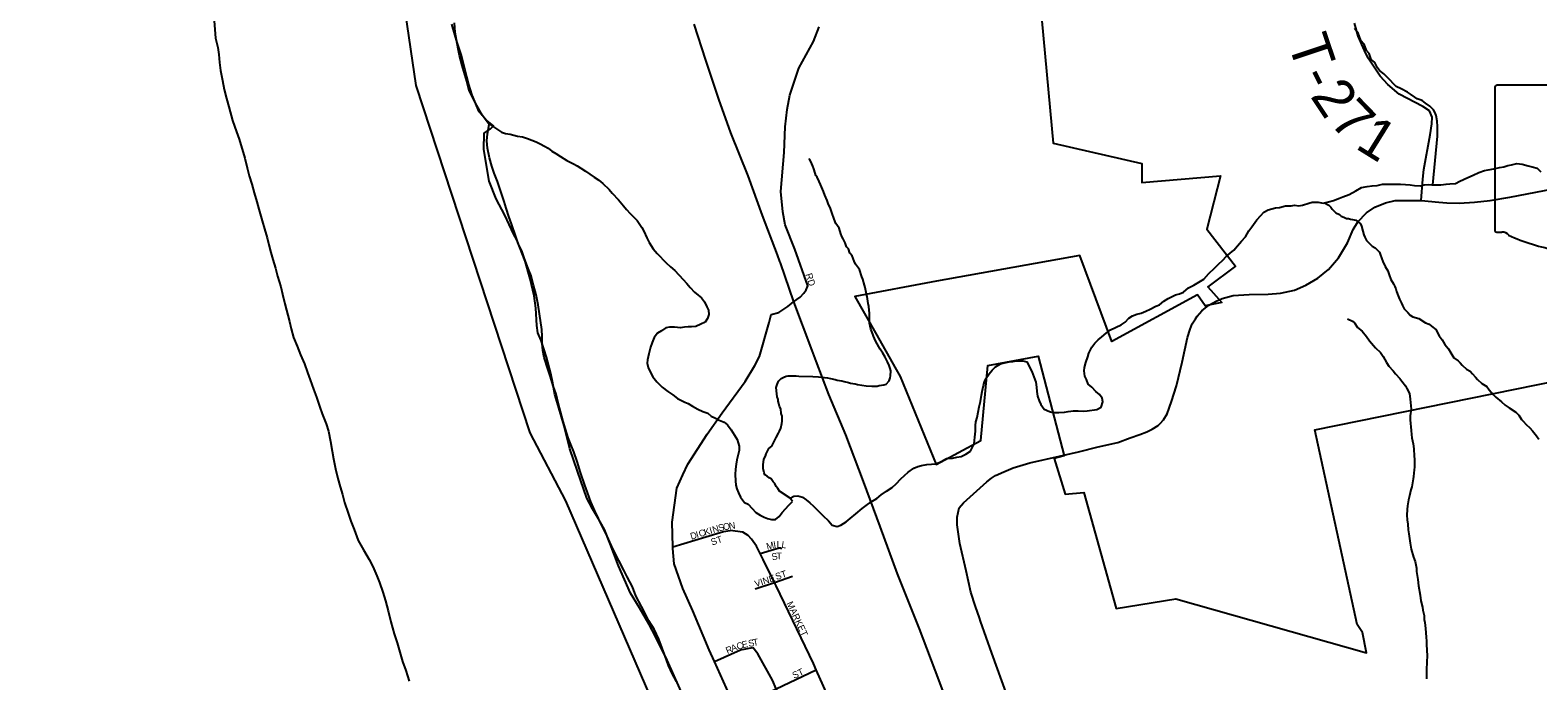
# Model space of a CAD drawing. Extents: x 1310247 to 1664935, y 235267 to 584339.
# Drawn here: x 1455095 to 1466304, y 353586 to 358424 of the extents above; entities that cross this region are included whole.
import ezdxf

# ---------------------------------------------------------------- set-up
doc = ezdxf.new("R2010")
doc.units = 0
for name, color, linetype in [('GM_X_City_Street', 7, 'Continuous'), ('GM_X_City_Street_Text', 7, 'Continuous'), ('GM_X_Corporation', 7, 'Continuous'), ('GM_X_County', 7, 'Continuous'), ('GM_X_Major_River', 7, 'Continuous'), ('GM_X_Minor_River', 7, 'Continuous'), ('GM_X_State_Route', 7, 'Continuous'), ('GM_X_State_Shield', 7, 'Continuous'), ('GM_X_Township', 7, 'Continuous'), ('GM_X_Township_Road', 7, 'Continuous'), ('GM_X_Township_Road_Text', 7, 'Continuous'), ('GM_X_US_Route', 7, 'Continuous')]:
    doc.layers.add(name, color=color, linetype=linetype)

msp = doc.modelspace()

# ---------------------------------------------------------------- linework, layer by layer
at = {"layer": 'GM_X_City_Street'}
for points in [[(1460771, 356403), (1460820, 356440), (1460847, 356469), (1460864, 356493), (1460876, 356522), (1460781, 356796), (1460709, 356976), (1460692, 357073), (1460676, 357224), (1460700, 357515), (1460709, 357706), (1460724, 357833), (1460744, 357940), (1460809, 358141), (1460918, 358339), (1460961, 358449)], [(1460340, 353384), (1460182, 353730), (1460143, 353816), (1460021, 354106), (1459948, 354273), (1459882, 354456), (1459872, 354570), (1459872, 354582), (1459867, 354765), (1459902, 355020), (1459947, 355119), (1459984, 355196), (1460129, 355421), (1460241, 355580), (1460411, 355813), (1460483, 355931), (1460517, 355998), (1460590, 356250), (1460604, 356309), (1460660, 356324), (1460728, 356370), (1460771, 356403)], [(1459872, 354582), (1460119, 354658), (1460249, 354696), (1460299, 354704)], [(1461392, 352660), (1461392, 352661), (1461383, 352680), (1461252, 352963), (1461243, 352984), (1461101, 353303), (1460938, 353667), (1460918, 353714), (1460641, 354292), (1460628, 354318), (1460544, 354488), (1460522, 354532), (1460495, 354587), (1460457, 354639), (1460434, 354666), (1460393, 354691), (1460299, 354704)], [(1460522, 354532), (1460630, 354565), (1460665, 354574), (1460683, 354569)], [(1460486, 354270), (1460628, 354318), (1460762, 354364)], [(1460182, 353730), (1460375, 353816), (1460469, 353833)], [(1461742, 351128), (1461588, 351469), (1461426, 351829), (1461413, 351858), (1461265, 352177), (1461089, 352554), (1460999, 352749), (1460960, 352834), (1460804, 353179), (1460731, 353339), (1460642, 353527), (1460613, 353590), (1460504, 353786), (1460469, 353833)], [(1460340, 353384), (1460642, 353527), (1460938, 353667)]]:
    msp.add_lwpolyline(points, dxfattribs=at)
at = {"layer": 'GM_X_Corporation'}
for points in [[(1462541, 359298), (1462700, 357583), (1463360, 357432), (1463360, 357291), (1463944, 357340), (1463844, 356944), (1464056, 356670), (1463851, 356515), (1463955, 356398), (1463830, 356375), (1463773, 356457), (1463136, 356110), (1462898, 356748), (1461834, 356558), (1461227, 356444), (1461379, 356174), (1461534, 355901), (1461562, 355850), (1461831, 355194), (1462163, 355372), (1462216, 355930), (1462590, 356000), (1462783, 355260), (1462708, 355239), (1462790, 354973), (1462929, 354986), (1463170, 354125), (1463613, 354196), (1465030, 353794), (1465000, 353945), (1464960, 354005), (1464645, 355453), (1467296, 355990)], [(1459958, 353458), (1459832, 353740), (1459745, 353916), (1459698, 354004), (1459625, 354129), (1459559, 354237), (1459513, 354339), (1459469, 354441), (1459407, 354606), (1459365, 354712), (1459320, 354790), (1459275, 354864), (1459234, 354944), (1459164, 355145), (1459108, 355311), (1459064, 355481), (1459026, 355615), (1458995, 355715), (1458979, 355813), (1458967, 355872), (1458934, 355994), (1458893, 356116), (1458869, 356173), (1458863, 356229), (1458854, 356358), (1458841, 356448), (1458812, 356576), (1458775, 356706), (1458713, 356866), (1458689, 356909), (1458624, 357048), (1458559, 357169), (1458508, 357301), (1458469, 357538), (1458471, 357658), (1458517, 357690), (1458540, 357713), (1458493, 357751), (1458432, 357818), (1458382, 357942), (1458357, 358021), (1458326, 358135), (1458302, 358236), (1458269, 358333), (1458230, 358469)]]:
    msp.add_lwpolyline(points, dxfattribs=at)
at = {"layer": 'GM_X_County'}
msp.add_lwpolyline([(1465303, 345708), (1464818, 346210), (1464438, 346735), (1462612, 348813), (1460540, 351876), (1459951, 352908), (1459077, 354924), (1458813, 355431), (1457965, 358013), (1457739, 359551), (1457733, 360559), (1457545, 362630), (1457400, 364224), (1457594, 365244), (1457550, 365751), (1457123, 367289), (1457033, 367800), (1456831, 368311), (1456519, 369330), (1455653, 371414), (1455095, 372512)], dxfattribs=at)
at = {"layer": 'GM_X_Major_River'}
for points in [[(1456462, 358493), (1456473, 358364), (1456490, 358294), (1456497, 358243), (1456503, 358183), (1456510, 358125), (1456525, 358050), (1456537, 357984), (1456554, 357917), (1456573, 357853), (1456600, 357752), (1456629, 357667), (1456648, 357613), (1456691, 357473), (1456709, 357401), (1456724, 357340), (1456743, 357278), (1456760, 357215), (1456780, 357147), (1456795, 357092), (1456821, 357007), (1456838, 356947), (1456857, 356880), (1456870, 356828), (1456885, 356772), (1456899, 356719), (1456918, 356655), (1456935, 356596), (1456959, 356515), (1456972, 356461), (1456989, 356390), (1457022, 356257), (1457035, 356203)], [(1458960, 355854), (1458943, 355905), (1458917, 355991), (1458906, 356042), (1458901, 356094), (1458902, 356146), (1458899, 356198), (1458881, 356315), (1458871, 356383), (1458856, 356456), (1458836, 356528), (1458821, 356597), (1458798, 356653), (1458768, 356732), (1458751, 356783), (1458724, 356839), (1458707, 356890), (1458673, 356983), (1458654, 357039), (1458635, 357100), (1458620, 357150), (1458596, 357217), (1458569, 357300), (1458545, 357360), (1458528, 357413), (1458511, 357475), (1458496, 357546), (1458489, 357600), (1458495, 357654), (1458508, 357722), (1458457, 357789), (1458415, 357864), (1458386, 357921), (1458359, 357978), (1458341, 358044), (1458307, 358161), (1458288, 358236), (1458277, 358286), (1458265, 358351), (1458256, 358407), (1458249, 358478)], [(1457035, 356203), (1457054, 356140), (1457080, 356074), (1457105, 356011), (1457134, 355942), (1457158, 355878), (1457177, 355823), (1457202, 355756), (1457225, 355696), (1457249, 355621), (1457266, 355571), (1457295, 355498), (1457313, 355443), (1457328, 355365), (1457340, 355294), (1457351, 355238), (1457366, 355162), (1457382, 355091), (1457401, 355029), (1457416, 354972), (1457431, 354912), (1457459, 354833), (1457478, 354774), (1457503, 354712), (1457533, 354629), (1457573, 354560), (1457616, 354489), (1457643, 354436), (1457672, 354367), (1457693, 354317), (1457717, 354246), (1457738, 354180), (1457756, 354107), (1457777, 354024), (1457801, 353936), (1457823, 353869), (1457844, 353799), (1457863, 353730), (1457887, 353663), (1457912, 353585)], [(1459900, 353581), (1459867, 353642), (1459842, 353701), (1459816, 353770), (1459793, 353828), (1459770, 353895), (1459734, 353970), (1459695, 354033), (1459670, 354083), (1459641, 354138), (1459597, 354219), (1459572, 354284), (1459533, 354359), (1459509, 354409), (1459472, 354480), (1459433, 354557), (1459405, 354618), (1459374, 354685), (1459345, 354741), (1459320, 354792), (1459293, 354849), (1459263, 354918), (1459238, 354986), (1459219, 355041), (1459187, 355136), (1459161, 355218), (1459136, 355289), (1459115, 355344), (1459094, 355394), (1459074, 355457), (1459057, 355515), (1459038, 355590), (1459024, 355644), (1459005, 355717), (1458986, 355771), (1458960, 355854)]]:
    msp.add_lwpolyline(points, dxfattribs=at)
at = {"layer": 'GM_X_Minor_River'}
for points in [[(1465524, 357274), (1465558, 357636), (1465557, 357689), (1465557, 357707), (1465556, 357747), (1465547, 357789), (1465537, 357814), (1465528, 357832), (1465502, 357859), (1465470, 357881), (1465444, 357902), (1465408, 357914), (1465389, 357927), (1465357, 357947), (1465335, 357962), (1465289, 357987), (1465251, 358004), (1465232, 358024), (1465206, 358053), (1465188, 358069), (1465159, 358100), (1465127, 358124), (1465111, 358145), (1465092, 358183), (1465066, 358206), (1465049, 358250), (1465029, 358273), (1465012, 358321), (1464988, 358348), (1464969, 358402), (1464942, 358437)], [(1458503, 357729), (1458600, 357665), (1458628, 357655), (1458664, 357652), (1458692, 357644), (1458718, 357637), (1458756, 357630), (1458792, 357619), (1458826, 357607), (1458856, 357594), (1458887, 357579), (1458919, 357561), (1458945, 357546), (1458974, 357525), (1459002, 357507), (1459038, 357484), (1459085, 357455), (1459135, 357430), (1459163, 357415), (1459190, 357397), (1459224, 357376), (1459257, 357353), (1459289, 357330), (1459323, 357308), (1459352, 357283), (1459399, 357240), (1459423, 357213), (1459468, 357162), (1459507, 357117), (1459529, 357091), (1459556, 357062), (1459584, 357034), (1459609, 357009), (1459642, 356956), (1459658, 356930), (1459679, 356879), (1459698, 356845), (1459727, 356798), (1459756, 356763), (1459823, 356694), (1459855, 356665), (1459888, 356636), (1459949, 356571), (1459978, 356540), (1460002, 356511), (1460035, 356477), (1460061, 356454), (1460086, 356435), (1460108, 356403), (1460125, 356368), (1460139, 356342), (1460140, 356310), (1460131, 356280), (1460113, 356254), (1460082, 356239), (1460044, 356221), (1460012, 356218), (1459986, 356219), (1459960, 356217), (1459929, 356210), (1459885, 356217), (1459849, 356217), (1459821, 356210), (1459789, 356188), (1459760, 356171), (1459734, 356139), (1459719, 356102), (1459706, 356066), (1459695, 356018), (1459684, 355974), (1459683, 355948), (1459689, 355916), (1459706, 355879), (1459725, 355847), (1459753, 355810), (1459794, 355769), (1459835, 355738), (1459873, 355713), (1459907, 355686), (1459932, 355674), (1459962, 355657), (1459988, 355649), (1460020, 355628), (1460059, 355605), (1460095, 355590), (1460133, 355577), (1460158, 355555), (1460186, 355542), (1460218, 355524), (1460254, 355509), (1460279, 355490), (1460307, 355452), (1460332, 355413), (1460351, 355380), (1460366, 355332), (1460366, 355300), (1460350, 355230), (1460343, 355196), (1460339, 355160), (1460336, 355120), (1460339, 355074)], [(1461121, 356911), (1461110, 356951), (1461084, 356986), (1461073, 357020), (1461056, 357069), (1461046, 357097), (1461029, 357136), (1461021, 357158), (1461004, 357198), (1460994, 357225), (1460979, 357259), (1460971, 357277), (1460961, 357298), (1460946, 357330), (1460936, 357344), (1460930, 357360), (1460921, 357393), (1460913, 357413), (1460898, 357447), (1460890, 357464), (1460887, 357469)], [(1463063, 356145), (1463094, 356170), (1463128, 356196), (1463207, 356232), (1463236, 356254), (1463263, 356283), (1463291, 356299), (1463323, 356312), (1463354, 356320), (1463390, 356335), (1463422, 356350), (1463463, 356372), (1463491, 356383), (1463524, 356408), (1463556, 356428), (1463585, 356445), (1463611, 356455), (1463639, 356464), (1463669, 356476), (1463706, 356509), (1463747, 356528), (1463783, 356550), (1463820, 356573), (1463857, 356615), (1463900, 356654), (1463930, 356683), (1463961, 356715), (1463988, 356740), (1464016, 356766), (1464043, 356789), (1464072, 356821), (1464102, 356856), (1464131, 356888), (1464156, 356932), (1464177, 356961), (1464214, 357013), (1464245, 357046), (1464267, 357072), (1464298, 357089), (1464326, 357095), (1464354, 357102), (1464384, 357106), (1464429, 357119), (1464469, 357118), (1464495, 357122), (1464527, 357119), (1464555, 357124), (1464601, 357137), (1464627, 357145), (1464672, 357144), (1464708, 357139), (1464748, 357147), (1464784, 357158), (1464829, 357175), (1464855, 357185), (1464901, 357202), (1464950, 357229), (1464993, 357254), (1465035, 357261), (1465073, 357267), (1465109, 357270), (1465149, 357279), (1465180, 357278), (1465214, 357280), (1465242, 357279), (1465284, 357280), (1465320, 357276), (1465354, 357273), (1465388, 357268), (1465432, 357267), (1465458, 357273), (1465488, 357276), (1465516, 357274), (1465554, 357273), (1465582, 357274), (1465623, 357280), (1465649, 357281), (1465691, 357284), (1465723, 357302), (1465784, 357329), (1465824, 357346), (1465865, 357367), (1465907, 357380), (1465935, 357386), (1465976, 357393), (1466020, 357402), (1466050, 357408), (1466080, 357417), (1466109, 357424), (1466149, 357432), (1466187, 357427), (1466231, 357416), (1466261, 357409), (1466299, 357399), (1466326, 357370)], [(1464719, 357141), (1464736, 357130), (1464750, 357124), (1464764, 357107), (1464774, 357093), (1464803, 357066), (1464829, 357054), (1464843, 357042), (1464861, 357033), (1464881, 357025), (1464897, 357023), (1464911, 357020), (1464927, 357016), (1464951, 357012), (1464969, 356999), (1464985, 356985), (1464992, 356967), (1465002, 356930), (1465011, 356902), (1465017, 356886), (1465029, 356860), (1465046, 356845), (1465072, 356819), (1465094, 356806), (1465112, 356788), (1465128, 356773), (1465133, 356759), (1465145, 356725), (1465152, 356705), (1465168, 356668), (1465189, 356634), (1465199, 356605), (1465212, 356571), (1465230, 356539), (1465242, 356518), (1465247, 356500), (1465253, 356480), (1465266, 356448), (1465276, 356425), (1465290, 356395), (1465297, 356377), (1465311, 356352), (1465337, 356326), (1465354, 356305), (1465374, 356293), (1465418, 356280), (1465470, 356247), (1465496, 356239), (1465514, 356224), (1465545, 356198), (1465571, 356151), (1465592, 356122), (1465612, 356086), (1465639, 356055), (1465657, 356025), (1465680, 355988), (1465712, 355966), (1465726, 355951), (1465741, 355933), (1465773, 355904), (1465801, 355888), (1465817, 355869), (1465840, 355843), (1465856, 355826), (1465888, 355798), (1465924, 355775), (1465943, 355749), (1465973, 355714), (1465992, 355695), (1466034, 355661), (1466060, 355636), (1466092, 355617), (1466141, 355584), (1466163, 355562), (1466182, 355529), (1466196, 355517), (1466218, 355493), (1466244, 355468), (1466265, 355444), (1466293, 355407), (1466312, 355383)], [(1460745, 354945), (1460667, 354996), (1460653, 355016), (1460641, 355030), (1460631, 355053), (1460618, 355065), (1460604, 355087), (1460588, 355096), (1460574, 355108), (1460558, 355118), (1460553, 355134), (1460545, 355165), (1460544, 355193), (1460550, 355235), (1460561, 355257), (1460567, 355275), (1460586, 355313), (1460608, 355332), (1460625, 355362), (1460642, 355396), (1460658, 355428), (1460667, 355442), (1460675, 355466), (1460684, 355500), (1460686, 355518), (1460685, 355554), (1460679, 355574), (1460676, 355608), (1460666, 355625), (1460662, 355649), (1460657, 355665), (1460655, 355679), (1460649, 355699), (1460646, 355719), (1460642, 355768), (1460649, 355790), (1460659, 355814), (1460678, 355833), (1460698, 355845), (1460716, 355851), (1460730, 355855), (1460791, 355854), (1460809, 355851), (1460915, 355849), (1460957, 355847), (1460979, 355844), (1461023, 355838), (1461044, 355833), (1461080, 355827), (1461096, 355822), (1461130, 355816), (1461146, 355811), (1461178, 355805), (1461194, 355800), (1461228, 355794), (1461246, 355789), (1461310, 355780), (1461352, 355776), (1461370, 355777), (1461392, 355777), (1461408, 355781), (1461441, 355786), (1461459, 355792), (1461481, 355818), (1461490, 355838), (1461492, 355854), (1461493, 355892), (1461489, 355908), (1461481, 355932), (1461470, 355958), (1461452, 355993), (1461435, 356023), (1461415, 356052), (1461404, 356070), (1461380, 356115), (1461365, 356149), (1461359, 356163), (1461346, 356202), (1461336, 356246), (1461335, 356262), (1461335, 356304), (1461334, 356318), (1461329, 356369), (1461325, 356391), (1461318, 356443), (1461314, 356462), (1461303, 356510), (1461297, 356528), (1461286, 356573), (1461278, 356591), (1461261, 356645), (1461232, 356684), (1461220, 356706), (1461207, 356747), (1461189, 356765), (1461178, 356797), (1461164, 356814), (1461154, 356842), (1461139, 356872), (1461129, 356889), (1461121, 356911)], [(1464890, 356277), (1464926, 356261), (1464940, 356248), (1464964, 356214), (1464999, 356187), (1465031, 356146), (1465052, 356114), (1465098, 356061), (1465135, 356028), (1465153, 355998), (1465178, 355953), (1465196, 355926), (1465229, 355892), (1465245, 355869), (1465278, 355835), (1465292, 355814), (1465320, 355780), (1465331, 355759), (1465349, 355723), (1465356, 355681), (1465361, 355606), (1465356, 355556), (1465355, 355528), (1465362, 355447), (1465365, 355419), (1465367, 355393), (1465378, 355349), (1465382, 355312), (1465385, 355256), (1465386, 355234), (1465387, 355176), (1465385, 355156), (1465380, 355105), (1465377, 355087), (1465366, 355029), (1465360, 355007), (1465351, 354961), (1465342, 354931), (1465336, 354887), (1465333, 354859), (1465330, 354817), (1465332, 354783), (1465337, 354752), (1465340, 354708), (1465344, 354678), (1465355, 354611), (1465362, 354565), (1465379, 354505), (1465392, 354474), (1465402, 354424), (1465403, 354400), (1465412, 354339), (1465417, 354293), (1465430, 354224), (1465435, 354182), (1465447, 354134), (1465450, 354111), (1465458, 354071), (1465459, 354043), (1465463, 354021), (1465470, 353975), (1465473, 353912), (1465476, 353882), (1465476, 353864), (1465479, 353806), (1465480, 353779), (1465479, 353719), (1465476, 353675), (1465476, 353653), (1465477, 353601), (1465477, 353600)], [(1460763, 354919), (1460745, 354945), (1460772, 354959), (1460802, 354962), (1460836, 354951), (1460865, 354933), (1460891, 354910), (1460918, 354885), (1460960, 354842), (1460989, 354816), (1461030, 354777), (1461058, 354744), (1461096, 354733), (1461122, 354743), (1461161, 354768), (1461191, 354792), (1461234, 354827), (1461281, 354868), (1461311, 354891), (1461348, 354917), (1461389, 354942), (1461421, 354968), (1461462, 354997), (1461503, 355024), (1461533, 355052), (1461568, 355089), (1461623, 355138), (1461664, 355167), (1461694, 355181), (1461722, 355188), (1461761, 355195), (1461797, 355197), (1461831, 355200), (1461867, 355217), (1461908, 355239), (1461952, 355242), (1461984, 355249), (1462017, 355255), (1462051, 355272), (1462086, 355295), (1462102, 355323), (1462113, 355349), (1462118, 355399), (1462123, 355443), (1462124, 355485), (1462126, 355511), (1462135, 355545), (1462142, 355583), (1462150, 355623), (1462161, 355663), (1462168, 355711), (1462173, 355737), (1462182, 355781), (1462190, 355809), (1462203, 355837), (1462224, 355869), (1462248, 355896), (1462273, 355922), (1462309, 355943), (1462340, 355951), (1462374, 355958), (1462400, 355961), (1462428, 355965), (1462474, 355966), (1462504, 355957), (1462543, 355886), (1462571, 355807), (1462576, 355769), (1462580, 355737), (1462585, 355703), (1462596, 355668), (1462608, 355642), (1462633, 355607), (1462673, 355589), (1462699, 355582), (1462743, 355581), (1462785, 355584), (1462813, 355588), (1462851, 355593), (1462886, 355594), (1462924, 355592), (1462954, 355593), (1463026, 355604), (1463058, 355621), (1463069, 355661), (1463064, 355689), (1463044, 355716), (1463019, 355738), (1462987, 355769), (1462962, 355792), (1462948, 355826), (1462935, 355852), (1462932, 355890), (1462934, 355916), (1462943, 355952), (1462958, 355996), (1462967, 356022), (1462989, 356066), (1463010, 356096), (1463035, 356121), (1463063, 356145)], [(1460339, 355074), (1460342, 355041), (1460350, 355013), (1460361, 354983), (1460375, 354952), (1460406, 354912), (1460434, 354899), (1460463, 354868), (1460490, 354838), (1460522, 354819), (1460552, 354804), (1460578, 354794), (1460606, 354785), (1460636, 354785), (1460664, 354808), (1460685, 354838), (1460711, 354865), (1460736, 354893), (1460763, 354919)]]:
    msp.add_lwpolyline(points, dxfattribs=at)
at = {"layer": 'GM_X_State_Route'}
for points in [[(1465384, 357158), (1465437, 357158), (1465568, 357145), (1465628, 357140), (1465719, 357139), (1465833, 357145), (1465949, 357158), (1466097, 357183), (1466288, 357219), (1466496, 357259)], [(1463496, 355499), (1463522, 355527), (1463548, 355571), (1463580, 355664), (1463617, 355780), (1463659, 355955), (1463700, 356140), (1463720, 356202), (1463734, 356241), (1463758, 356277), (1463771, 356297), (1463805, 356337), (1463857, 356380), (1463913, 356410), (1463958, 356430), (1464040, 356452), (1464158, 356458), (1464299, 356460), (1464390, 356468), (1464494, 356492), (1464579, 356527), (1464668, 356579), (1464747, 356645), (1464821, 356731), (1464888, 356842), (1464932, 356943), (1464965, 356999), (1465029, 357066), (1465092, 357108), (1465171, 357140), (1465243, 357157), (1465315, 357158), (1465384, 357158)], [(1462243, 355092), (1462271, 355112), (1462333, 355139), (1462404, 355169), (1462526, 355206), (1462747, 355257), (1462888, 355290), (1463036, 355325), (1463181, 355358), (1463274, 355392), (1463345, 355417), (1463397, 355438), (1463436, 355457), (1463481, 355484), (1463496, 355499)], [(1462152, 354054), (1462122, 354139), (1462089, 354245), (1462054, 354405), (1462008, 354607), (1461988, 354746), (1461988, 354804), (1462003, 354873), (1462034, 354910), (1462108, 354977), (1462207, 355067), (1462243, 355092)], [(1462072, 352995), (1462219, 353059), (1462291, 353088), (1462389, 353137), (1462426, 353175), (1462433, 353201), (1462428, 353242), (1462396, 353350), (1462361, 353470), (1462245, 353791), (1462161, 354029), (1462152, 354054)]]:
    msp.add_lwpolyline(points, dxfattribs=at)
at = {"layer": 'GM_X_State_Shield'}
for p, q in [((1465984, 357996), (1465984, 356939)), ((1466511, 358014), (1466001, 358014))]:
    msp.add_line(p, q, dxfattribs=at)
for centre, major_axis, start_param, end_param in [((1466004, 357998), (20.2, 0), 1.712693, 3.28349), ((1466004, 356937), (20.3, 0), 3.00124, 4.508301), ((1466007, 357045), (155, 0), 4.665946, 4.897461), ((1466039, 356878), (56, 0), 0.519207, 1.627899), ((1466745, 357827), (1333, 0), 4.195997, 4.488961)]:
    msp.add_ellipse(centre, major_axis=major_axis, ratio=0.8, start_param=start_param, end_param=end_param, dxfattribs=at)
at = {"layer": 'GM_X_Township'}
msp.add_lwpolyline([(1465303, 345708), (1464818, 346210), (1464438, 346735), (1462612, 348813), (1460540, 351876), (1459951, 352908), (1459077, 354924), (1458813, 355431), (1457965, 358013), (1457739, 359551), (1457733, 360559), (1457545, 362630), (1459265, 363225), (1459835, 363420), (1466313, 365578)], dxfattribs=at)
at = {"layer": 'GM_X_Township_Road'}
for points in [[(1465450, 357316), (1465456, 357388), (1465504, 357647), (1465517, 357728), (1465519, 357777), (1465499, 357824), (1465450, 357857), (1465273, 357947), (1465188, 358019), (1465132, 358083), (1465086, 358149), (1465042, 358217), (1465015, 358274), (1464967, 358379), (1464941, 358477)], [(1465437, 357158), (1465450, 357316)]]:
    msp.add_lwpolyline(points, dxfattribs=at)
at = {"layer": 'GM_X_US_Route'}
for points in [[(1460030, 358468), (1460116, 358201), (1460213, 357910), (1460301, 357661), (1460430, 357342), (1460538, 357046), (1460648, 356753)], [(1460648, 356753), (1460666, 356703)], [(1460666, 356703), (1460670, 356694), (1460771, 356403), (1460906, 356042), (1460935, 355964)], [(1460935, 355964), (1461030, 355716), (1461157, 355415), (1461287, 355069), (1461412, 354734), (1461541, 354382), (1461705, 353973), (1461849, 353594), (1462003, 353183)]]:
    msp.add_lwpolyline(points, dxfattribs=at)

# ---------------------------------------------------------------- texts
at = {"layer": 'GM_X_City_Street_Text'}
for s, rotation, p in [('RD', 287.5278, (1460858, 356608)), ('N', 8.1255, (1460293, 354712)), ('D', 16.7516, (1460011, 354635)), ('I', 16.7411, (1460053, 354647)), ('C', 16.7549, (1460074, 354654)), ('K', 16.7537, (1460112, 354665)), ('I', 16.7528, (1460154, 354678)), ('ST', 18.4393, (1460165, 354592)), ('N', 16.7537, (1460175, 354684)), ('S', 14.341, (1460217, 354697)), ('O', 9.2288, (1460250, 354705)), ('M', 14.0337, (1460575, 354560)), ('I', 9.5289, (1460625, 354573)), ('L', 0.5192, (1460645, 354576)), ('L', 351.5096, (1460678, 354576)), ('S', 13.3868, (1460613, 354481)), ('T', 2.1449, (1460644, 354489)), ('VINE', 17.8748, (1460490, 354282)), ('ST', 18.4328, (1460644, 354335)), ('MARKET', 294.8434, (1460717, 354163)), ('C', 17.2552, (1460355, 353816)), ('E', 13.2917, (1460392, 353828)), ('S', 11.3099, (1460439, 353838)), ('T', 11.3099, (1460473, 353845)), ('R', 23.2005, (1460279, 353785)), ('A', 21.2187, (1460315, 353801)), ('ST', 25.0177, (1460775, 353600))]:
    msp.add_text(s, height=50, rotation=rotation, dxfattribs=at).set_placement(p)
at = {"layer": 'GM_X_Township_Road_Text'}
for s, rotation, p in [('T', 288.4675, (1464442, 358335)), ('2', 303.6932, (1464607, 357934)), ('-', 296.6068, (1464531, 358079)), ('7', 314.1106, (1464747, 357734)), ('1', 328.1871, (1464938, 357551))]:
    msp.add_text(s, height=300, rotation=rotation, dxfattribs=at).set_placement(p)

doc.saveas('drawing.dxf')
